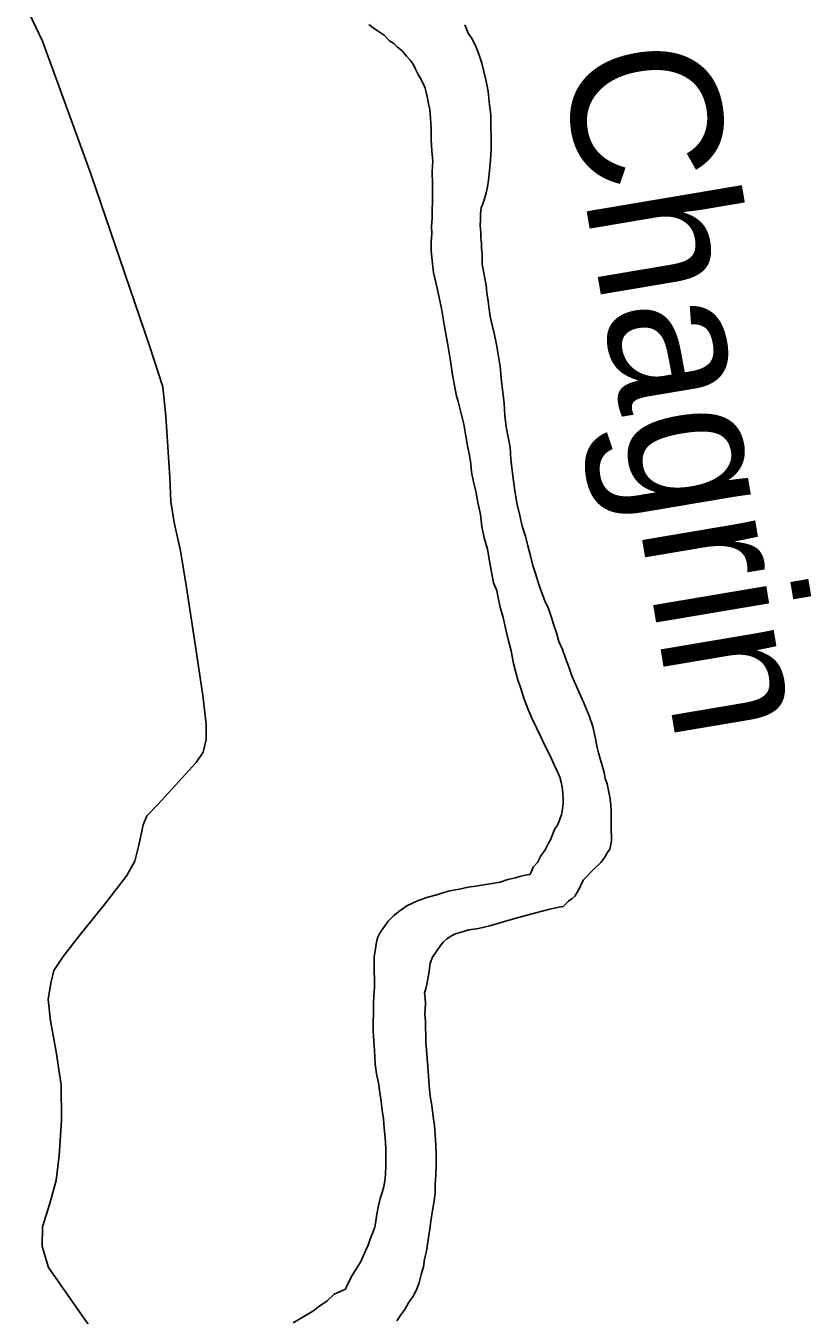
# Model space of a CAD drawing. Extents: x -561 to 1170, y 0 to 846.
# Drawn here: x 446.7 to 453.81, y 341.49 to 353.15 of the extents above; entities that cross this region are included whole.
import ezdxf

# ---------------------------------------------------------------- set-up
doc = ezdxf.new("R2010")
doc.units = 0
for name, color, linetype in [('GM_X_Major_River', 7, 'Continuous'), ('GM_X_Major_River_Text', 7, 'Continuous'), ('GM_X_State_Route', 7, 'Continuous')]:
    doc.layers.add(name, color=color, linetype=linetype)

msp = doc.modelspace()

# ---------------------------------------------------------------- linework, layer by layer
at = {"layer": 'GM_X_Major_River'}
for points in [[(451.182, 347.147), (451.148, 347.244), (451.114, 347.385), (451.091, 347.498), (451.063, 347.601), (451.04, 347.704), (451.018, 347.801), (450.995, 347.882), (450.978, 347.963), (450.961, 348.044), (450.933, 348.114), (450.916, 348.195), (450.899, 348.293), (450.876, 348.417), (450.847, 348.52), (450.825, 348.622), (450.813, 348.73), (450.79, 348.839), (450.772, 348.941), (450.75, 349.028), (450.733, 349.114), (450.726, 349.19), (450.715, 349.266), (450.697, 349.352), (450.68, 349.439), (450.663, 349.547), (450.612, 349.752), (450.595, 349.817), (450.578, 349.898), (450.56, 349.995), (450.543, 350.12), (450.519, 350.266), (450.49, 350.433), (450.462, 350.596), (450.422, 350.779), (450.388, 350.92), (450.376, 351.028), (450.369, 351.115), (450.368, 351.196), (450.373, 351.272), (450.372, 351.337), (450.377, 351.413), (450.376, 351.483), (450.38, 351.559), (450.379, 351.646), (450.379, 351.721), (450.377, 351.83), (450.382, 351.927), (450.375, 352.019), (450.369, 352.122), (450.368, 352.225), (450.361, 352.317), (450.355, 352.393), (450.343, 352.447), (450.338, 352.479), (450.332, 352.512), (450.326, 352.539), (450.315, 352.587), (450.293, 352.636), (450.271, 352.674), (450.248, 352.717), (450.226, 352.76), (450.204, 352.803), (450.177, 352.841), (450.144, 352.878), (450.105, 352.926), (450.062, 352.959), (450.029, 352.991), (449.991, 353.017), (449.942, 353.066), (449.898, 353.098), (449.854, 353.124), (449.805, 353.162)], [(451.182, 347.147), (451.148, 347.244), (451.114, 347.385), (451.091, 347.498), (451.063, 347.601), (451.04, 347.704), (451.018, 347.801), (450.995, 347.882), (450.978, 347.963), (450.961, 348.044), (450.933, 348.114), (450.916, 348.195), (450.899, 348.293), (450.876, 348.417), (450.847, 348.52), (450.825, 348.622), (450.813, 348.73), (450.79, 348.839), (450.772, 348.941), (450.75, 349.028), (450.733, 349.114), (450.726, 349.19), (450.715, 349.266), (450.697, 349.352), (450.68, 349.439), (450.663, 349.547), (450.612, 349.752), (450.595, 349.817), (450.578, 349.898), (450.56, 349.995), (450.543, 350.12), (450.519, 350.266), (450.49, 350.433), (450.462, 350.596), (450.422, 350.779), (450.388, 350.92), (450.376, 351.028), (450.369, 351.115), (450.368, 351.196), (450.373, 351.272), (450.372, 351.337), (450.377, 351.413), (450.376, 351.483), (450.38, 351.559), (450.379, 351.646), (450.379, 351.721), (450.377, 351.83), (450.382, 351.927), (450.375, 352.019), (450.369, 352.122), (450.368, 352.225), (450.361, 352.317), (450.355, 352.393), (450.343, 352.447), (450.338, 352.479), (450.332, 352.512), (450.326, 352.539), (450.315, 352.587), (450.293, 352.636), (450.271, 352.674), (450.248, 352.717), (450.226, 352.76), (450.204, 352.803), (450.177, 352.841), (450.144, 352.878), (450.105, 352.926), (450.062, 352.959), (450.029, 352.991), (449.991, 353.017), (449.942, 353.066), (449.898, 353.098), (449.854, 353.124), (449.805, 353.162)], [(450.883, 350.66), (450.871, 350.735), (450.865, 350.806), (450.853, 350.865), (450.83, 350.995), (450.83, 351.044), (450.829, 351.092), (450.823, 351.136), (450.823, 351.184), (450.817, 351.233), (450.816, 351.282), (450.81, 351.341), (450.815, 351.401), (450.814, 351.45), (450.819, 351.504), (450.835, 351.542), (450.851, 351.586), (450.866, 351.64), (450.877, 351.694), (450.887, 351.754), (450.897, 351.841), (450.906, 351.938), (450.911, 352.031), (450.91, 352.133), (450.908, 352.247), (450.907, 352.345), (450.895, 352.437), (450.889, 352.496), (450.883, 352.556), (450.872, 352.621), (450.86, 352.675), (450.843, 352.739), (450.826, 352.815), (450.798, 352.896), (450.77, 352.972), (450.737, 353.036), (450.704, 353.085), (450.671, 353.16)], [(450.671, 353.16), (450.704, 353.085), (450.737, 353.036), (450.77, 352.972), (450.798, 352.896), (450.826, 352.815), (450.843, 352.739), (450.86, 352.675), (450.872, 352.621), (450.883, 352.556), (450.889, 352.496), (450.895, 352.437), (450.907, 352.345), (450.908, 352.247), (450.91, 352.133), (450.911, 352.031), (450.906, 351.938), (450.897, 351.841), (450.887, 351.754), (450.877, 351.694), (450.866, 351.64), (450.851, 351.586), (450.835, 351.542), (450.819, 351.504), (450.814, 351.45), (450.815, 351.401), (450.81, 351.341), (450.816, 351.282), (450.817, 351.233), (450.823, 351.184), (450.823, 351.136), (450.829, 351.092), (450.83, 351.044), (450.83, 350.995), (450.853, 350.865), (450.865, 350.806), (450.871, 350.735), (450.883, 350.66)], [(450.326, 343.888), (450.32, 343.953), (450.319, 344.023), (450.318, 344.088), (450.318, 344.148), (450.312, 344.213), (450.316, 344.305), (450.315, 344.359), (450.309, 344.402), (450.32, 344.44), (450.33, 344.484), (450.34, 344.543), (450.35, 344.603), (450.36, 344.674), (450.381, 344.728), (450.451, 344.832), (450.477, 344.864), (450.509, 344.892), (450.542, 344.914), (450.579, 344.936), (450.639, 344.953), (450.709, 344.975), (450.795, 344.987), (450.898, 345.01), (451.011, 345.044), (451.124, 345.077), (451.27, 345.117), (451.361, 345.139), (451.442, 345.162), (451.523, 345.179), (451.561, 345.185), (451.609, 345.234), (451.641, 345.256), (451.668, 345.278), (451.7, 345.333), (451.742, 345.425), (451.839, 345.524), (451.903, 345.584), (451.94, 345.633), (451.961, 345.671), (451.983, 345.704), (451.993, 345.748), (451.998, 345.78), (451.998, 345.807), (451.997, 345.883), (451.996, 345.932), (451.996, 345.986), (451.995, 346.045), (451.994, 346.105), (451.983, 346.175), (451.971, 346.235), (451.96, 346.294), (451.943, 346.343), (451.932, 346.397), (451.881, 346.575), (451.869, 346.624), (451.852, 346.716), (451.829, 346.813), (451.796, 346.91), (451.746, 347.034), (451.707, 347.12), (451.674, 347.196), (451.64, 347.271), (451.612, 347.352), (451.584, 347.433), (451.557, 347.509), (451.523, 347.584), (451.501, 347.66), (451.478, 347.73), (451.456, 347.8), (451.428, 347.881), (451.395, 347.951), (451.367, 348.032), (451.339, 348.108), (451.316, 348.189), (451.288, 348.27), (451.266, 348.356), (451.243, 348.448), (451.22, 348.534), (451.192, 348.626), (451.17, 348.723), (451.147, 348.821), (451.124, 348.945), (451.112, 349.037), (451.1, 349.129), (451.088, 349.232), (451.082, 349.34), (451.064, 349.432), (451.047, 349.524), (451.035, 349.627), (451.028, 349.735), (451.017, 349.838), (451.005, 349.935), (450.992, 350.07), (450.975, 350.179), (450.958, 350.27), (450.94, 350.357), (450.923, 350.433), (450.906, 350.508), (450.894, 350.589), (450.883, 350.66)], [(450.883, 350.66), (450.894, 350.589), (450.906, 350.508), (450.923, 350.433), (450.94, 350.357), (450.958, 350.27), (450.975, 350.179), (450.992, 350.07), (451.005, 349.935), (451.017, 349.838), (451.028, 349.735), (451.035, 349.627), (451.047, 349.524), (451.064, 349.432), (451.082, 349.34), (451.088, 349.232), (451.1, 349.129), (451.112, 349.037), (451.124, 348.945), (451.147, 348.821), (451.17, 348.723), (451.192, 348.626), (451.22, 348.534), (451.243, 348.448), (451.266, 348.356), (451.288, 348.27), (451.316, 348.189), (451.339, 348.108), (451.367, 348.032), (451.395, 347.951), (451.428, 347.881), (451.456, 347.8), (451.478, 347.73), (451.501, 347.66), (451.523, 347.584), (451.557, 347.509), (451.584, 347.433), (451.612, 347.352), (451.64, 347.271), (451.674, 347.196), (451.707, 347.12), (451.746, 347.034), (451.796, 346.91), (451.829, 346.813), (451.852, 346.716), (451.869, 346.624), (451.881, 346.575), (451.932, 346.397), (451.943, 346.343), (451.96, 346.294), (451.971, 346.235), (451.983, 346.175), (451.994, 346.105), (451.995, 346.045), (451.996, 345.986), (451.996, 345.932), (451.997, 345.883), (451.998, 345.807), (451.998, 345.78), (451.993, 345.748), (451.983, 345.704), (451.961, 345.671), (451.94, 345.633), (451.903, 345.584), (451.839, 345.524), (451.742, 345.425), (451.7, 345.333), (451.668, 345.278), (451.641, 345.256), (451.609, 345.234), (451.561, 345.185), (451.523, 345.179), (451.442, 345.162), (451.361, 345.139), (451.27, 345.117), (451.124, 345.077), (451.011, 345.044), (450.898, 345.01), (450.795, 344.987), (450.709, 344.975), (450.639, 344.953), (450.579, 344.936), (450.542, 344.914), (450.509, 344.892), (450.477, 344.864), (450.451, 344.832), (450.381, 344.728), (450.36, 344.674), (450.35, 344.603), (450.34, 344.543), (450.33, 344.484), (450.32, 344.44), (450.309, 344.402), (450.315, 344.359), (450.316, 344.305), (450.312, 344.213), (450.318, 344.148), (450.318, 344.088), (450.319, 344.023), (450.32, 343.953), (450.326, 343.888)], [(449.426, 341.619), (449.491, 341.68), (449.566, 341.713), (449.593, 341.724), (449.614, 341.773), (449.656, 341.855), (449.699, 341.92), (449.731, 341.975), (449.757, 342.029), (449.778, 342.078), (449.799, 342.122), (449.82, 342.187), (449.841, 342.236), (449.857, 342.285), (449.867, 342.339), (449.877, 342.404), (449.893, 342.48), (449.908, 342.545), (449.924, 342.6), (449.94, 342.654), (449.95, 342.703), (449.955, 342.763), (449.959, 342.844), (449.958, 342.92), (449.957, 343.001), (449.951, 343.093), (449.944, 343.18), (449.938, 343.266), (449.926, 343.342), (449.915, 343.423), (449.903, 343.504), (449.891, 343.591), (449.874, 343.672), (449.862, 343.764), (449.855, 343.883), (449.849, 343.969), (449.843, 344.056), (449.842, 344.137), (449.846, 344.218), (449.845, 344.305), (449.85, 344.381), (449.854, 344.457), (449.854, 344.533), (449.853, 344.592), (449.852, 344.652), (449.851, 344.728), (449.872, 344.863), (449.882, 344.901), (449.903, 344.945), (449.924, 344.978), (449.946, 345.005), (449.978, 345.054), (450.031, 345.103), (450.085, 345.147), (450.149, 345.191), (450.251, 345.241), (450.338, 345.269), (450.418, 345.292), (450.472, 345.309), (450.537, 345.326), (450.623, 345.343), (450.704, 345.36), (450.769, 345.371), (450.845, 345.383), (450.92, 345.395), (450.991, 345.406), (451.061, 345.429), (451.131, 345.446), (451.169, 345.457), (451.217, 345.468), (451.26, 345.474), (451.276, 345.501), (451.292, 345.54), (451.329, 345.583), (451.361, 345.643), (451.398, 345.698), (451.425, 345.752), (451.446, 345.79), (451.483, 345.883), (451.51, 345.921), (451.525, 345.959), (451.536, 345.986), (451.546, 346.014), (451.557, 346.068), (451.561, 346.117), (451.561, 346.16), (451.56, 346.203), (451.555, 346.247), (451.549, 346.279), (451.543, 346.311), (451.532, 346.355), (451.51, 346.403), (451.482, 346.468), (451.443, 346.549), (451.399, 346.635), (451.36, 346.721), (451.321, 346.802), (451.282, 346.883), (451.244, 346.969), (451.21, 347.061), (451.182, 347.147)], [(449.426, 341.619), (449.491, 341.68), (449.566, 341.713), (449.593, 341.724), (449.614, 341.773), (449.656, 341.855), (449.699, 341.92), (449.731, 341.975), (449.757, 342.029), (449.778, 342.078), (449.799, 342.122), (449.82, 342.187), (449.841, 342.236), (449.857, 342.285), (449.867, 342.339), (449.877, 342.404), (449.893, 342.48), (449.908, 342.545), (449.924, 342.6), (449.94, 342.654), (449.95, 342.703), (449.955, 342.763), (449.959, 342.844), (449.958, 342.92), (449.957, 343.001), (449.951, 343.093), (449.944, 343.18), (449.938, 343.266), (449.926, 343.342), (449.915, 343.423), (449.903, 343.504), (449.891, 343.591), (449.874, 343.672), (449.862, 343.764), (449.855, 343.883), (449.849, 343.969), (449.843, 344.056), (449.842, 344.137), (449.846, 344.218), (449.845, 344.305), (449.85, 344.381), (449.854, 344.457), (449.854, 344.533), (449.853, 344.592), (449.852, 344.652), (449.851, 344.728), (449.872, 344.863), (449.882, 344.901), (449.903, 344.945), (449.924, 344.978), (449.946, 345.005), (449.978, 345.054), (450.031, 345.103), (450.085, 345.147), (450.149, 345.191), (450.251, 345.241), (450.338, 345.269), (450.418, 345.292), (450.472, 345.309), (450.537, 345.326), (450.623, 345.343), (450.704, 345.36), (450.769, 345.371), (450.845, 345.383), (450.92, 345.395), (450.991, 345.406), (451.061, 345.429), (451.131, 345.446), (451.169, 345.457), (451.217, 345.468), (451.26, 345.474), (451.276, 345.501), (451.292, 345.54), (451.329, 345.583), (451.361, 345.643), (451.398, 345.698), (451.425, 345.752), (451.446, 345.79), (451.483, 345.883), (451.51, 345.921), (451.525, 345.959), (451.536, 345.986), (451.546, 346.014), (451.557, 346.068), (451.561, 346.117), (451.561, 346.16), (451.56, 346.203), (451.555, 346.247), (451.549, 346.279), (451.543, 346.311), (451.532, 346.355), (451.51, 346.403), (451.482, 346.468), (451.443, 346.549), (451.399, 346.635), (451.36, 346.721), (451.321, 346.802), (451.282, 346.883), (451.244, 346.969), (451.21, 347.061), (451.182, 347.147)], [(450.056, 341.437), (450.093, 341.491), (450.131, 341.54), (450.162, 341.6), (450.205, 341.66), (450.237, 341.726), (450.258, 341.785), (450.278, 341.856), (450.299, 341.927), (450.309, 341.997), (450.325, 342.068), (450.335, 342.133), (450.345, 342.193), (450.355, 342.269), (450.365, 342.339), (450.38, 342.437), (450.395, 342.524), (450.405, 342.6), (450.405, 342.67), (450.409, 342.757), (450.413, 342.849), (450.412, 342.941), (450.411, 343.028), (450.405, 343.12), (450.399, 343.206), (450.387, 343.287), (450.375, 343.385), (450.358, 343.471), (450.351, 343.563), (450.345, 343.65), (450.339, 343.736), (450.332, 343.812), (450.326, 343.888)], [(450.326, 343.888), (450.332, 343.812), (450.339, 343.736), (450.345, 343.65), (450.351, 343.563), (450.358, 343.471), (450.375, 343.385), (450.387, 343.287), (450.399, 343.206), (450.405, 343.12), (450.411, 343.028), (450.412, 342.941), (450.413, 342.849), (450.409, 342.757), (450.405, 342.67), (450.405, 342.6), (450.395, 342.524), (450.38, 342.437), (450.365, 342.339), (450.355, 342.269), (450.345, 342.193), (450.335, 342.133), (450.325, 342.068), (450.309, 341.997), (450.299, 341.927), (450.278, 341.856), (450.258, 341.785), (450.237, 341.726), (450.205, 341.66), (450.162, 341.6), (450.131, 341.54), (450.093, 341.491), (450.056, 341.437)], [(449.12, 341.421), (449.298, 341.526), (449.362, 341.575), (449.426, 341.619)], [(449.12, 341.421), (449.298, 341.526), (449.362, 341.575), (449.426, 341.619)]]:
    msp.add_lwpolyline(points, dxfattribs=at)
at = {"layer": 'GM_X_State_Route'}
msp.add_lwpolyline([(447.297, 341.359), (446.907, 341.921), (446.85, 342.11), (446.852, 342.288), (446.914, 342.49), (446.975, 342.707), (447.003, 342.935), (447.025, 343.254), (447.02, 343.574), (446.977, 343.87), (446.924, 344.151), (446.904, 344.345), (446.929, 344.492), (446.954, 344.606), (447.038, 344.732), (447.197, 344.934), (447.414, 345.203), (447.615, 345.466), (447.688, 345.597), (447.724, 345.739), (447.764, 345.923), (447.795, 346.005), (447.896, 346.109), (448.241, 346.488), (448.304, 346.581), (448.334, 346.696), (448.332, 346.836), (448.301, 347.095), (448.228, 347.597), (448.155, 348.072), (448.101, 348.402), (448.042, 348.66), (448.012, 348.849), (448.003, 349.066), (447.967, 349.622), (447.941, 349.887), (447.821, 350.258), (447.509, 351.168), (447.293, 351.803), (447.027, 352.534), (446.852, 353.013), (446.701, 353.33)], dxfattribs=at)

# ---------------------------------------------------------------- texts
at = {"layer": 'GM_X_Major_River_Text'}
msp.add_text('Chagrin', height=1.3514, rotation=279.5764, dxfattribs=at).set_placement((451.537, 352.884))

doc.saveas('drawing.dxf')
